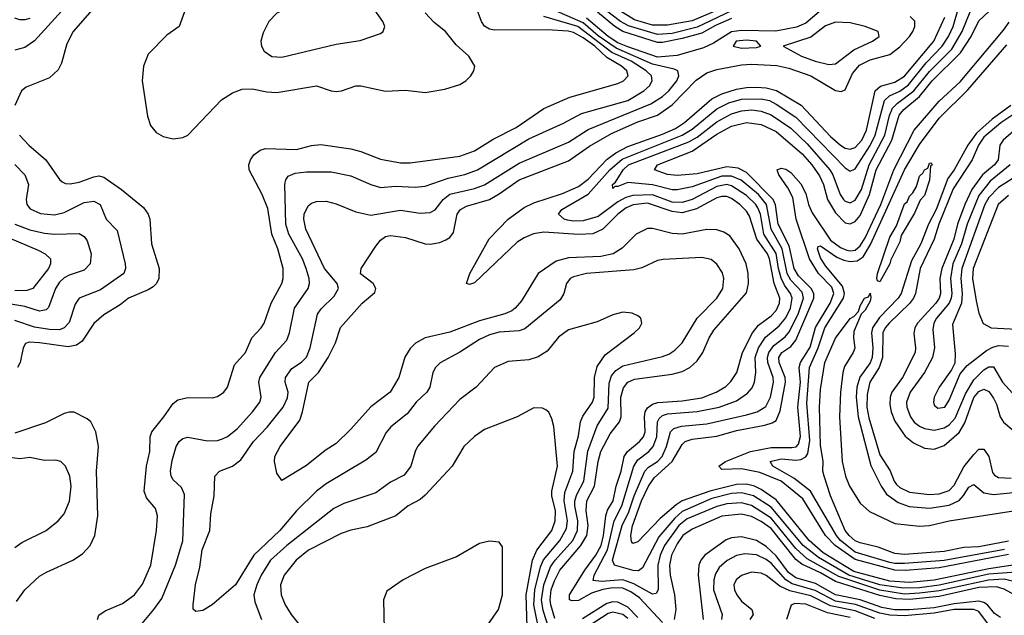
# Model space of a CAD drawing. Header units: inches. Extents: x 1308407 to 1441228, y 959628 to 1036311.
# Tile 599 of 656: x 1390710 to 1394693, y 1012007 to 1014418. Entities that reach past the tile are written whole.
import ezdxf

# ---------------------------------------------------------------- set-up
doc = ezdxf.new("R2010")
doc.units = ezdxf.units.IN
doc.header["$MEASUREMENT"] = 0
doc.layers.add('B3091', color=7, linetype='Continuous')

msp = doc.modelspace()

# ---------------------------------------------------------------- linework, layer by layer
at = {"layer": 'B3091', "color": 5}
for points, elevation in [([(1393570, 1014472.4), (1393430, 1014412.9), (1393330, 1014395.1), (1393270, 1014396), (1393196.6, 1014416.6), (1392887, 1014610)], 2640), ([(1391002.4, 1014590), (1390770, 1014331.6), (1390730, 1014304.7), (1390690, 1014293.6)], 2760), ([(1391050, 1014512.6), (1390926.1, 1014370), (1390899.7, 1014320.3), (1390878.6, 1014241.4), (1390865.3, 1014214.7), (1390830, 1014182.8), (1390735.9, 1014144.1), (1390717.4, 1014130), (1390689.3, 1014070)], 2780), ([(1391024.2, 1011990), (1391030, 1012008), (1391054.8, 1012025.2), (1391124.9, 1012055.1), (1391174, 1012090), (1391207, 1012133), (1391239.9, 1012210), (1391263, 1012350), (1391266.7, 1012410), (1391259.5, 1012439.5), (1391222.8, 1012482.8), (1391213.8, 1012510), (1391222.3, 1012610), (1391236, 1012670), (1391237.9, 1012730), (1391243.6, 1012750), (1391293.2, 1012810), (1391330, 1012864.7), (1391350, 1012878.9), (1391390, 1012888.5), (1391490, 1012887.1), (1391510, 1012892.7), (1391535.1, 1012910), (1391550.8, 1012930), (1391579.2, 1013020.8), (1391622.6, 1013070), (1391648.3, 1013130), (1391686, 1013170), (1391698.9, 1013190), (1391726.6, 1013270), (1391770.4, 1013350), (1391776.2, 1013370), (1391775.8, 1013410), (1391753.4, 1013490), (1391729.6, 1013550), (1391712.9, 1013652.9), (1391690.6, 1013710.6), (1391638.4, 1013810), (1391636.5, 1013830), (1391643, 1013850), (1391656.8, 1013870), (1391682.2, 1013890), (1391703.8, 1013896.2), (1391830, 1013892.5), (1391890, 1013907.9), (1391928.2, 1013911.8), (1392050, 1013895.4), (1392090, 1013884.5), (1392170, 1013852.9), (1392250, 1013837.9), (1392290, 1013838.2), (1392490, 1013865), (1392550, 1013886.5), (1392625.9, 1013934.1), (1392718.4, 1013981.6), (1392830, 1014058.4), (1392935.4, 1014104.6), (1393130, 1014159.6), (1393152.4, 1014170), (1393171, 1014190), (1393165.4, 1014210), (1393144.3, 1014230), (1393084.9, 1014264.9), (1393036.1, 1014310), (1392990, 1014344.5), (1392950, 1014365.6), (1392929, 1014371), (1392843.6, 1014376.4), (1392630, 1014375.4), (1392610, 1014378.8), (1392590, 1014391.2), (1392577.6, 1014410), (1392541.8, 1014510)], 2780), ([(1391375.9, 1014450), (1391355.3, 1014390), (1391304.4, 1014355.6), (1391230, 1014277.6), (1391210.2, 1014230), (1391205.2, 1014170), (1391227.2, 1014027.2), (1391239.5, 1013990), (1391261.4, 1013961.4), (1391290, 1013944.2), (1391330, 1013936), (1391370, 1013940.3), (1391390, 1013950.3), (1391526.4, 1014093.6), (1391570, 1014121), (1391610, 1014136.1), (1391650, 1014137.5), (1391710, 1014125.4), (1391750, 1014122.8), (1391910, 1014150.1), (1391969.4, 1014129.4), (1391990, 1014127.6), (1392011.6, 1014130), (1392070, 1014149.3), (1392090, 1014150.2), (1392190, 1014127.7), (1392270, 1014132.1), (1392350, 1014122.6), (1392430, 1014135.8), (1392490, 1014154.9), (1392515.1, 1014170), (1392534.5, 1014190), (1392547, 1014210), (1392551.5, 1014230), (1392526.3, 1014270), (1392475.7, 1014315.7), (1392432.3, 1014370), (1392386.7, 1014406.7), (1392350, 1014445.3)], 2820), ([(1392851.5, 1011951.5), (1392827.1, 1012027.1), (1392821.2, 1012070), (1392830.7, 1012130), (1392857.2, 1012202.8), (1392875.7, 1012230), (1392947, 1012310), (1392966.6, 1012350), (1392968.3, 1012390), (1392955.1, 1012450), (1392955.6, 1012470), (1392963.5, 1012496.5), (1392991.5, 1012550), (1393008.9, 1012671.1), (1393046.5, 1012773.5), (1393090, 1012845.2), (1393094, 1012946), (1393104.4, 1012975.6), (1393121.9, 1012998.1), (1393150, 1013017), (1393310, 1013054.6), (1393336.1, 1013063.9), (1393360.5, 1013079.5), (1393390.5, 1013110), (1393451.1, 1013210), (1393529.9, 1013290), (1393554.4, 1013330), (1393558.7, 1013370), (1393552.6, 1013392.6), (1393530, 1013428.4), (1393506.9, 1013446.9), (1393470, 1013455.2), (1393312.8, 1013447.2), (1393290, 1013442.6), (1393226.5, 1013413.5), (1393194.4, 1013405.6), (1393002.8, 1013390), (1392950, 1013377), (1392937.3, 1013370), (1392922, 1013350), (1392911, 1013310), (1392895.7, 1013284.3), (1392754, 1013166), (1392730, 1013158.3), (1392650, 1013153.3), (1392610, 1013142.5), (1392570, 1013123.9), (1392490, 1013071.4), (1392411.2, 1013028.8), (1392392.2, 1013010), (1392380.6, 1012990), (1392368.8, 1012930), (1392356.6, 1012910), (1392313.8, 1012870), (1392277, 1012823), (1392211, 1012770), (1392193, 1012747), (1392150, 1012665.3), (1392110, 1012634.4), (1391950, 1012539.4), (1391910.8, 1012510), (1391830.1, 1012429.9), (1391761.9, 1012350), (1391656.5, 1012250), (1391582.2, 1012130), (1391488.8, 1012050), (1391450, 1012026.5), (1391422.5, 1012022.5), (1391411.6, 1012031.6), (1391411.2, 1012050), (1391421.2, 1012130), (1391438.5, 1012201.5), (1391448.1, 1012271.9), (1391479.2, 1012350), (1391482.7, 1012417.3), (1391496.5, 1012490), (1391499.8, 1012570), (1391517.4, 1012590), (1391570, 1012610.1), (1391604.3, 1012635.7), (1391656.1, 1012710), (1391711.2, 1012768.8), (1391775.8, 1012850), (1391792.8, 1012887.2), (1391796.4, 1012910), (1391784.2, 1012950), (1391784.7, 1012970), (1391810, 1013005.8), (1391850, 1013031.9), (1391870, 1013051.1), (1391884.5, 1013090), (1391914.2, 1013225.8), (1391930, 1013247.9), (1391981.3, 1013298.7), (1391999.9, 1013330), (1391993.7, 1013350), (1391943.5, 1013410), (1391867.5, 1013570), (1391858.8, 1013610), (1391860.2, 1013630), (1391876.3, 1013663.7), (1391890, 1013675.4), (1391910, 1013681.7), (1391950, 1013682.7), (1391990, 1013672.5), (1392070, 1013640.1), (1392130, 1013626.7), (1392250, 1013647.2), (1392330, 1013634.6), (1392370, 1013636.8), (1392390, 1013648.4), (1392422.9, 1013690), (1392450, 1013711.1), (1392550, 1013734.4), (1392590, 1013749), (1392730, 1013837.4), (1392930, 1013922.5), (1393010, 1013973.2), (1393263, 1014077), (1393310, 1014106.6), (1393336.6, 1014130), (1393368.5, 1014170), (1393376.9, 1014190), (1393371.8, 1014210), (1393357, 1014217), (1393270, 1014237.9), (1393122.7, 1014302.7), (1393050, 1014352.7), (1392990, 1014404.3), (1392850, 1014465)], 2740), ([(1394725.7, 1012145.7), (1394693.3, 1012153.3), (1394629.7, 1012149.7), (1394430, 1012105.5), (1394350, 1012096.2), (1394290, 1012092.9), (1394190, 1012108.5), (1394024.3, 1012164.3), (1393896.2, 1012236.2), (1393850, 1012276.8), (1393750, 1012400.6), (1393670, 1012451), (1393630, 1012462.2), (1393570, 1012458.6), (1393530, 1012447), (1393410, 1012397.2), (1393376.6, 1012370), (1393318.4, 1012290), (1393300.6, 1012250), (1393291.9, 1012210), (1393292.7, 1012110), (1393284.4, 1012095.6), (1393270, 1012092.3), (1393194.1, 1012134.1), (1393150, 1012150.9), (1393063.3, 1012143.3), (1393030, 1012147.5), (1393033.4, 1012170), (1393088.3, 1012271.7), (1393115.2, 1012390), (1393145.2, 1012450), (1393195, 1012610), (1393210, 1012636.6), (1393255.3, 1012670), (1393272.5, 1012690), (1393286.8, 1012730), (1393289.9, 1012790), (1393296.9, 1012803.1), (1393310, 1012815.6), (1393330, 1012821.9), (1393450, 1012832), (1393539.3, 1012850), (1393610, 1012875.7), (1393654.6, 1012905.4), (1393672.9, 1012927.1), (1393682.7, 1012950), (1393687.4, 1012990), (1393685.1, 1013050), (1393699.1, 1013090), (1393726.7, 1013133.3), (1393781.8, 1013178.2), (1393808.9, 1013211.1), (1393828.8, 1013250), (1393835.4, 1013290), (1393828.9, 1013310), (1393803.6, 1013343.6), (1393790.9, 1013370.9), (1393779.6, 1013410), (1393770, 1013471.4), (1393720.7, 1013550), (1393706.3, 1013630), (1393696.5, 1013656.5), (1393688.6, 1013670), (1393650, 1013706.4), (1393590, 1013745.4), (1393570, 1013750), (1393530, 1013742.2), (1393430, 1013689.7), (1393390, 1013677.1), (1393350, 1013678.9), (1393270, 1013709), (1393190, 1013706.6), (1393162.1, 1013697.9), (1393130, 1013680.9), (1393050, 1013621), (1392990, 1013603.6), (1392950, 1013601.6), (1392925.7, 1013605.7), (1392912.1, 1013610), (1392889.8, 1013630), (1392903.7, 1013650), (1393010, 1013711), (1393096.7, 1013810), (1393146.7, 1013853.3), (1393389.5, 1013950), (1393430, 1013974.6), (1393530, 1014056.2), (1393579.4, 1014080.6), (1393630, 1014095.5), (1393710, 1014097.8), (1393742.7, 1014090), (1393770, 1014075.6), (1393850, 1014022.6), (1394050, 1013817.9), (1394070, 1013803.9), (1394090, 1013813.5), (1394150, 1013908), (1394170.8, 1013950), (1394208.8, 1014091.2), (1394229, 1014110), (1394270, 1014128.6), (1394306.2, 1014153.8), (1394377.4, 1014242.6), (1394441.3, 1014310), (1394467.1, 1014350), (1394485.8, 1014390), (1394509.7, 1014470)], 2660), ([(1393944.6, 1014450), (1393890, 1014403.6), (1393852.7, 1014387.3), (1393769.2, 1014370.8), (1393630, 1014373.5), (1393590, 1014369), (1393516.9, 1014323.1), (1393476.2, 1014303.8), (1393370, 1014273.1), (1393290, 1014266.3), (1393170, 1014307.5), (1393130, 1014324.5), (1393090, 1014349.8), (1393003.1, 1014423.1)], 2720), ([(1393590, 1014422.9), (1393525.4, 1014394.6), (1393470, 1014363.1), (1393390, 1014341.8), (1393310, 1014324.9), (1393290, 1014325.1), (1393150, 1014370), (1393117.2, 1014390), (1393047.7, 1014447.7)], 2680), ([(1393590, 1014452.9), (1393450, 1014387.7), (1393350, 1014362.2), (1393290, 1014357.9), (1393172.3, 1014392.3), (1393140.1, 1014410), (1393078.1, 1014458.1)], 2660), ([(1394741.7, 1012181.8), (1394630, 1012173.2), (1394430, 1012128.8), (1394350, 1012118.8), (1394283.4, 1012116.6), (1394190, 1012130.7), (1394064.8, 1012170), (1393940.9, 1012240.9), (1393879.4, 1012290), (1393750, 1012444.6), (1393678.4, 1012490), (1393630, 1012503), (1393590, 1012499.7), (1393510, 1012480.4), (1393390, 1012427.7), (1393360, 1012400), (1393295.3, 1012324.7), (1393230, 1012199.4), (1393213, 1012187), (1393192.1, 1012187.9), (1393115.7, 1012210), (1393108.1, 1012230), (1393147.6, 1012370), (1393174.4, 1012425.6), (1393195.8, 1012490), (1393239, 1012590), (1393253.4, 1012606.6), (1393290, 1012630.1), (1393309, 1012650), (1393326.8, 1012690), (1393342.8, 1012750), (1393356.3, 1012763.7), (1393387.9, 1012772.1), (1393490, 1012781.4), (1393650, 1012817.9), (1393693.3, 1012830), (1393728.1, 1012851.9), (1393747.3, 1012890), (1393759, 1012950), (1393757.9, 1012970), (1393737.1, 1013030), (1393735.8, 1013050), (1393741.2, 1013070), (1393760.8, 1013099.2), (1393806.6, 1013133.4), (1393824.6, 1013155.4), (1393861.1, 1013230), (1393881.1, 1013290), (1393875.5, 1013315.5), (1393830, 1013363.3), (1393815.4, 1013390), (1393794.8, 1013490), (1393749.6, 1013570), (1393731.1, 1013670), (1393698.1, 1013710), (1393628.7, 1013768.7), (1393590, 1013784.5), (1393550, 1013784.2), (1393430, 1013741.6), (1393370, 1013729.3), (1393350, 1013729.1), (1393270, 1013749.1), (1393170, 1013759), (1393130, 1013742.3), (1393117.5, 1013742.5), (1393110, 1013734), (1393108.5, 1013750), (1393120, 1013760), (1393151.5, 1013810), (1393172.3, 1013830), (1393417.4, 1013922.6), (1393450, 1013942.1), (1393530, 1014003.8), (1393590, 1014037.1), (1393630, 1014049.3), (1393672.3, 1014052.3), (1393710, 1014047.3), (1393750, 1014032.2), (1393830, 1013978.4), (1393895.1, 1013915.1), (1393986.9, 1013810), (1393999.6, 1013790), (1394029.1, 1013710), (1394043, 1013690), (1394050, 1013682.5), (1394070, 1013676.3), (1394090, 1013687.2), (1394115.1, 1013730), (1394146.6, 1013830), (1394210.1, 1013950), (1394228.3, 1014030), (1394241.1, 1014058.9), (1394260.6, 1014079.4), (1394327.7, 1014130), (1394390, 1014207.7), (1394481.1, 1014298.9), (1394523.3, 1014370), (1394554.7, 1014450)], 2640), ([(1394754.2, 1012214.2), (1394630, 1012195.6), (1394410, 1012149.4), (1394310, 1012139.4), (1394230, 1012145.2), (1394084.6, 1012184.6), (1393959.8, 1012259.8), (1393904, 1012310), (1393770, 1012473.9), (1393710, 1012516.8), (1393683.1, 1012530), (1393650, 1012538), (1393610, 1012535.9), (1393501.3, 1012510), (1393390.2, 1012469.8), (1393365.5, 1012454.5), (1393300.9, 1012399.1), (1393210, 1012304.3), (1393190, 1012298), (1393185.1, 1012305.1), (1393181.7, 1012330), (1393189, 1012369), (1393225.8, 1012470), (1393253.2, 1012530), (1393276.1, 1012563.9), (1393349.4, 1012630), (1393390, 1012698.5), (1393401.9, 1012710), (1393430, 1012720.2), (1393530, 1012731.7), (1393610, 1012755.1), (1393724, 1012776), (1393754.3, 1012785.7), (1393770, 1012796.1), (1393786.1, 1012833.9), (1393808.1, 1012950), (1393807.2, 1012970), (1393781.8, 1013030), (1393781.4, 1013050), (1393793.7, 1013070), (1393830, 1013095.3), (1393850, 1013120.3), (1393923, 1013290), (1393922.9, 1013310), (1393911.7, 1013330), (1393860.3, 1013380.3), (1393842.6, 1013410), (1393822.8, 1013502.8), (1393778.4, 1013590), (1393767.8, 1013667.8), (1393757.6, 1013690), (1393650, 1013799.5), (1393616.5, 1013816.5), (1393570, 1013821.9), (1393450, 1013793.9), (1393370, 1013786.7), (1393330.6, 1013790.6), (1393277.4, 1013810), (1393290.7, 1013830), (1393430, 1013885.3), (1393530, 1013954.3), (1393590, 1013986.1), (1393650, 1014001.1), (1393710, 1013994), (1393770, 1013965.1), (1393875, 1013875), (1393914.8, 1013830), (1393945.4, 1013785.4), (1393961.4, 1013750), (1393977.4, 1013690), (1394010, 1013635.5), (1394050, 1013596), (1394070, 1013591.1), (1394090, 1013600.9), (1394110, 1013625.3), (1394148.5, 1013710), (1394175.1, 1013810), (1394237.7, 1013930), (1394268.3, 1014031.7), (1394286.5, 1014053.5), (1394350, 1014106.9), (1394400.9, 1014170), (1394516, 1014284), (1394558.9, 1014350), (1394590, 1014412.6), (1394650, 1014468)], 2620), ([(1390750, 1014422.2), (1390730, 1014416.4), (1390710, 1014417), (1390690, 1014423.4)], 2740), ([(1391185.3, 1011950), (1391252.7, 1012030), (1391284.3, 1012075.7), (1391340.6, 1012210), (1391370, 1012308.2), (1391376.6, 1012496.6), (1391364.5, 1012524.5), (1391330, 1012555.6), (1391322.4, 1012570), (1391320.2, 1012590), (1391326.6, 1012633.4), (1391342.7, 1012690), (1391354.5, 1012710), (1391370, 1012722.6), (1391390, 1012728.4), (1391470, 1012713), (1391510, 1012714.6), (1391530, 1012720.9), (1391550, 1012730.9), (1391590, 1012762.3), (1391651.2, 1012830), (1391680.8, 1012870), (1391686.5, 1012890), (1391677.3, 1012950), (1391681.5, 1012970), (1391745.2, 1013070), (1391790, 1013120.8), (1391800.7, 1013150), (1391821.7, 1013250), (1391876.9, 1013330), (1391882.2, 1013350), (1391880.4, 1013370), (1391869.3, 1013410.7), (1391853.9, 1013450), (1391799.1, 1013550), (1391786.9, 1013590), (1391781.7, 1013750), (1391786.2, 1013770), (1391796.2, 1013783.8), (1391823.9, 1013796.1), (1391870, 1013801.4), (1391970, 1013801.2), (1392050, 1013785.5), (1392130.3, 1013750), (1392170, 1013738.4), (1392230, 1013743.3), (1392310, 1013739.6), (1392350, 1013743.8), (1392443.6, 1013776.4), (1392510, 1013791.1), (1392561.8, 1013810), (1392770, 1013936), (1392910, 1013998.4), (1392982.7, 1014037.3), (1393170, 1014090.1), (1393234.9, 1014130), (1393257.5, 1014150), (1393268.9, 1014170), (1393266.2, 1014190), (1393244.9, 1014210), (1393183.5, 1014250), (1393105.4, 1014285.4), (1392967.5, 1014390), (1392830.1, 1014429.9)], 2760), ([(1392874.7, 1011994.7), (1392858.4, 1012050), (1392855.8, 1012070), (1392860.5, 1012110), (1392873.2, 1012146.8), (1392895.4, 1012190), (1392980, 1012290), (1393003.7, 1012330), (1393009.8, 1012370), (1393000.9, 1012430), (1393004.2, 1012470), (1393035.8, 1012530), (1393050, 1012630), (1393061.1, 1012670), (1393098.3, 1012741.7), (1393136.8, 1012790), (1393142.5, 1012810), (1393141.2, 1012890), (1393152.1, 1012927.9), (1393170, 1012950), (1393197.2, 1012962.8), (1393350, 1012983.2), (1393390, 1012993.3), (1393421.2, 1013010), (1393450, 1013036.6), (1393473.6, 1013070), (1393499.5, 1013130), (1393518.5, 1013161.5), (1393650, 1013312.6), (1393658.3, 1013350), (1393657.2, 1013390), (1393648.4, 1013430), (1393620.6, 1013490), (1393582.4, 1013542.4), (1393558.3, 1013558.3), (1393530, 1013567.4), (1393490, 1013568.6), (1393390, 1013548.9), (1393350, 1013552.7), (1393270, 1013572.1), (1393250, 1013572.1), (1393203.7, 1013550), (1393147.1, 1013492.9), (1393110.6, 1013469.4), (1393061.2, 1013458.8), (1392930, 1013453.5), (1392879.6, 1013440.4), (1392807.8, 1013390), (1392739.7, 1013280.3), (1392714.8, 1013250), (1392700.3, 1013239.7), (1392672.6, 1013227.4), (1392570, 1013198.6), (1392450, 1013153.1), (1392350.1, 1013129.9), (1392311.3, 1013108.7), (1392290, 1013086.2), (1392268.5, 1013051.5), (1392243.5, 1012970), (1392208.5, 1012910), (1392129.7, 1012850.3), (1392050, 1012760.3), (1391990, 1012702.3), (1391946.1, 1012673.9), (1391870, 1012613.1), (1391770, 1012553.2), (1391750, 1012582), (1391741, 1012630), (1391742, 1012650), (1391763.2, 1012690), (1391842.6, 1012797.4), (1391854.2, 1012830), (1391879.6, 1012950), (1391918.4, 1012990), (1391957.1, 1013050), (1391986.9, 1013110), (1392007.9, 1013172.1), (1392095.2, 1013270), (1392145.9, 1013314.1), (1392150.7, 1013330), (1392140.4, 1013350), (1392089, 1013389), (1392091.1, 1013410), (1392150, 1013501.3), (1392170, 1013525.8), (1392190, 1013540.1), (1392210, 1013544.2), (1392270, 1013535.7), (1392350, 1013510.7), (1392370, 1013508.9), (1392410, 1013516), (1392434, 1013526), (1392450, 1013536.6), (1392464.1, 1013555.9), (1392479, 1013630), (1392492.8, 1013650), (1392517.2, 1013662.8), (1392610, 1013690.4), (1392650, 1013712.8), (1392730, 1013770.1), (1392930, 1013845.9), (1393014.8, 1013905.2), (1393103.5, 1013956.5), (1393210, 1014004), (1393290, 1014030.9), (1393350, 1014072.6), (1393447.1, 1014172.9), (1393490, 1014202.5), (1393530, 1014215.4), (1393630, 1014234.8), (1393670, 1014237.2), (1393772.4, 1014232.4), (1393821.3, 1014221.3), (1393909.9, 1014190.1), (1394010, 1014131.3), (1394033.2, 1014126.8), (1394050, 1014133.7), (1394079.6, 1014200.4), (1394107, 1014233), (1394150, 1014255.6), (1394230, 1014276.9), (1394270, 1014308.1), (1394310.3, 1014350), (1394323.5, 1014370), (1394331.4, 1014390), (1394331, 1014411), (1394312, 1014430)], 2720), ([(1393310, 1011978.2), (1393217.2, 1012077.2), (1393182.7, 1012102.7), (1393150, 1012116.6), (1393110, 1012117.7), (1393068.3, 1012111.7), (1393023.4, 1012096.6), (1392970, 1012066.8), (1392945, 1012065), (1392934, 1012070), (1392934.6, 1012090), (1392996.6, 1012190), (1393041, 1012250), (1393061.9, 1012290), (1393072, 1012330), (1393080.8, 1012410), (1393088.1, 1012431.9), (1393110.2, 1012470), (1393122.4, 1012530), (1393143.6, 1012590), (1393154.6, 1012650), (1393169.4, 1012670.6), (1393217, 1012710), (1393233.5, 1012730), (1393239.6, 1012750), (1393237.2, 1012810), (1393240.8, 1012830), (1393250, 1012847), (1393270, 1012861.6), (1393291.6, 1012868.4), (1393390, 1012874.4), (1393470, 1012887.5), (1393527.5, 1012910), (1393566.5, 1012933.5), (1393587.3, 1012952.7), (1393610.8, 1012989.2), (1393633.8, 1013070), (1393674.7, 1013150), (1393699.4, 1013180.6), (1393750, 1013219.2), (1393770, 1013240.3), (1393784.3, 1013270), (1393784.7, 1013290), (1393762.2, 1013350), (1393743.4, 1013450), (1393735.2, 1013470), (1393692.4, 1013530), (1393662.8, 1013622.8), (1393650, 1013642.8), (1393623.1, 1013670), (1393590, 1013694.4), (1393570, 1013701.7), (1393550, 1013702.6), (1393530, 1013697.2), (1393447.7, 1013652.3), (1393390, 1013636.3), (1393350, 1013641.3), (1393250, 1013675.1), (1393191.3, 1013668.7), (1393164, 1013656), (1393130, 1013631), (1393068.7, 1013570), (1393028.5, 1013551.5), (1392970, 1013548.3), (1392830, 1013558.3), (1392788.7, 1013551.3), (1392750, 1013535), (1392722.8, 1013517.2), (1392550, 1013352.8), (1392530, 1013346), (1392517.2, 1013350), (1392530.8, 1013390), (1392609.1, 1013530.9), (1392686.3, 1013610), (1392750, 1013657.5), (1392790, 1013676.2), (1392905.7, 1013714.3), (1392970, 1013742.3), (1393010, 1013772.2), (1393086.4, 1013853.6), (1393121.7, 1013878.3), (1393170, 1013903.9), (1393310, 1013953.7), (1393362.8, 1013977.2), (1393398.7, 1014001.3), (1393510, 1014097.6), (1393550, 1014117.5), (1393610, 1014136), (1393650, 1014143.3), (1393690, 1014143.9), (1393730, 1014141.6), (1393771.5, 1014131.5), (1393871.1, 1014071.1), (1393990, 1013945.4), (1394030, 1013909.7), (1394050, 1013898.1), (1394070, 1013893.9), (1394090, 1013900.1), (1394117.5, 1013930), (1394135.4, 1013970), (1394171, 1014130), (1394191.9, 1014148.1), (1394250, 1014164.2), (1394290, 1014188.7), (1394408.3, 1014330), (1394452.4, 1014427.6)], 2680), ([(1394710, 1012252.7), (1394430, 1012199.5), (1394292.3, 1012187.7), (1394250, 1012189.2), (1394090, 1012233), (1394008.8, 1012290), (1393969.9, 1012330.1), (1393878.8, 1012478.8), (1393790.3, 1012550.3), (1393704.4, 1012584.4), (1393630, 1012599.5), (1393550, 1012597.8), (1393537.8, 1012610), (1393565.7, 1012630), (1393666, 1012670), (1393750, 1012686.2), (1393833.7, 1012686.3), (1393850.6, 1012689.4), (1393860.1, 1012699.9), (1393869.3, 1012730.7), (1393857.7, 1012850), (1393868.8, 1012950), (1393863.2, 1013010), (1393869.3, 1013030), (1393907.6, 1013092.4), (1393930, 1013172.4), (1393989.1, 1013270), (1394003, 1013310), (1393994.9, 1013334.9), (1393941.5, 1013390), (1393905, 1013450), (1393851.2, 1013610), (1393837.4, 1013697.4), (1393817.4, 1013737.4), (1393780.6, 1013790), (1393774.7, 1013810), (1393790, 1013816.8), (1393810, 1013813.1), (1393830, 1013799.1), (1393870, 1013753.8), (1393890, 1013714.6), (1393900.8, 1013670), (1393916.1, 1013636.1), (1393990, 1013525.9), (1394030, 1013495.3), (1394055.7, 1013484.3), (1394070, 1013481.5), (1394090, 1013485.2), (1394110, 1013502), (1394130, 1013534.7), (1394194.2, 1013670), (1394246.9, 1013810), (1394328.9, 1013970), (1394430, 1014087.3), (1394514.2, 1014165.8), (1394690, 1014375.4), (1394713, 1014407)], 2580), ([(1394693.8, 1012273.8), (1394450, 1012228.5), (1394290, 1012217.1), (1394250, 1012216.9), (1394230, 1012221.4), (1394090, 1012263.2), (1394030.7, 1012310), (1394013.7, 1012330), (1393909.7, 1012509.7), (1393842, 1012562), (1393756.8, 1012610), (1393746.4, 1012630), (1393790, 1012640.1), (1393850, 1012635.2), (1393870, 1012637.7), (1393890, 1012648.9), (1393898.2, 1012661.8), (1393906, 1012714), (1393894.6, 1012865.3), (1393905.1, 1013010), (1393939.7, 1013090), (1393966.6, 1013170), (1394042.3, 1013290), (1394046.1, 1013310), (1394038.7, 1013338.7), (1393970, 1013420.8), (1393950, 1013454.3), (1393937.3, 1013490), (1393940.8, 1013499.2), (1393950, 1013501.9), (1394016.1, 1013456.1), (1394043.8, 1013443.8), (1394070, 1013438.4), (1394097.7, 1013442.3), (1394121.6, 1013458.5), (1394152.4, 1013507.7), (1394289.5, 1013810), (1394350, 1013912.7), (1394430, 1014018.6), (1394546.1, 1014133.9), (1394704, 1014316)], 2560), ([(1394720.2, 1014070), (1394644.5, 1014015.5), (1394581, 1013959), (1394545.6, 1013910), (1394490, 1013810.4), (1394464.9, 1013775.1), (1394418.1, 1013650), (1394386.6, 1013590), (1394354.9, 1013510), (1394318.3, 1013441.7), (1394275.6, 1013310), (1394263.8, 1013290), (1394187.8, 1013212.2), (1394159.8, 1013170), (1394155.6, 1013150), (1394161.4, 1013090), (1394158.8, 1013050), (1394150.9, 1013029.1), (1394109.2, 1012970.8), (1394096.9, 1012930), (1394094.3, 1012890), (1394102.4, 1012810), (1394152.7, 1012612.7), (1394194.7, 1012530), (1394217.3, 1012497.3), (1394263.5, 1012463.5), (1394307.8, 1012447.8), (1394390, 1012441.2), (1394470, 1012453.1), (1394510, 1012472.3), (1394528.7, 1012491.3), (1394550, 1012525.7), (1394570, 1012536.3), (1394610, 1012502.7), (1394650, 1012496.3), (1394730, 1012503.6)], 2560), ([(1394739.8, 1014040.2), (1394679.8, 1014000.2), (1394610, 1013942.6), (1394588.6, 1013910), (1394563.5, 1013850), (1394486.5, 1013733.5), (1394428.1, 1013590), (1394409.8, 1013530), (1394352.7, 1013410), (1394333.9, 1013310), (1394325.8, 1013290), (1394310, 1013268.4), (1394227.9, 1013190), (1394211.2, 1013170), (1394201.9, 1013150), (1394199.9, 1013050), (1394186.4, 1013010), (1394148.8, 1012950), (1394138.7, 1012901.3), (1394137, 1012850), (1394145.6, 1012805.6), (1394190, 1012656.4), (1394231.7, 1012591.7), (1394247.4, 1012550), (1394256.8, 1012536.8), (1394270, 1012524), (1394310, 1012505.5), (1394390, 1012495.8), (1394430, 1012499.3), (1394470, 1012512.4), (1394490, 1012533.1), (1394530, 1012608.6), (1394570, 1012657.8), (1394590, 1012680.1), (1394610, 1012679.8), (1394630, 1012650.2), (1394645.6, 1012585.6), (1394654.1, 1012574.1), (1394670, 1012564.8), (1394721.7, 1012561.7)], 2580), ([(1394730, 1013965.8), (1394688.9, 1013930), (1394675, 1013910), (1394667.9, 1013850), (1394654.1, 1013830), (1394605.7, 1013790), (1394561.8, 1013730), (1394533.2, 1013670), (1394504.2, 1013590), (1394489.1, 1013530), (1394440, 1013410), (1394432.2, 1013370), (1394435.7, 1013310), (1394429.8, 1013290), (1394416.7, 1013270), (1394342.4, 1013190), (1394331.1, 1013170), (1394327, 1013147), (1394334, 1013090), (1394332.2, 1013070), (1394281.3, 1012970), (1394238.7, 1012910), (1394231, 1012890), (1394230, 1012860.7), (1394235.2, 1012830), (1394250, 1012792.2), (1394291.7, 1012731.7), (1394325.4, 1012705.4), (1394370, 1012683), (1394410, 1012679), (1394450, 1012694.2), (1394510, 1012746.9), (1394533.7, 1012786.3), (1394570, 1012888.7), (1394590, 1012912.7), (1394610, 1012921.8), (1394630, 1012912.2), (1394650, 1012885.9), (1394661.7, 1012861.7), (1394676.1, 1012810), (1394690, 1012788.7), (1394750, 1012739.3)], 2620), ([(1390709.2, 1013950), (1390746.7, 1013910), (1390815, 1013850), (1390870, 1013771.4), (1390881.7, 1013761.7), (1390895.2, 1013755.2), (1390913.8, 1013753.9), (1390950, 1013760.6), (1391010, 1013781.8), (1391030, 1013785), (1391050, 1013780.7), (1391121.4, 1013730), (1391210, 1013657.2), (1391229, 1013630), (1391236.2, 1013610), (1391242.3, 1013510), (1391273.6, 1013410), (1391273, 1013370), (1391263.5, 1013350), (1391250, 1013337), (1391230, 1013324), (1391150, 1013291.2), (1391116.1, 1013263.9), (1391050, 1013223.4), (1391010, 1013188.2), (1390962.9, 1013117.1), (1390939.2, 1013100.8), (1390905.8, 1013094.2), (1390789.7, 1013110.3), (1390747.9, 1013112.1), (1390733.1, 1013106.9), (1390723.9, 1013090), (1390711.4, 1013030), (1390701.1, 1013010)], 2780), ([(1390690, 1013831.5), (1390730.1, 1013790), (1390745.4, 1013750), (1390735.7, 1013690), (1390738.2, 1013670), (1390752.6, 1013652.6), (1390793.8, 1013633.8), (1390850, 1013627.6), (1390890, 1013636.6), (1390970, 1013677.7), (1391010, 1013682.5), (1391035.2, 1013670), (1391060.1, 1013610), (1391104, 1013564), (1391137, 1013430), (1391138.3, 1013410), (1391130.9, 1013390), (1391036.4, 1013323.6), (1390949.7, 1013290.3), (1390934.4, 1013265.6), (1390910, 1013191.8), (1390890.1, 1013169.9), (1390870, 1013162.8), (1390830, 1013163.2), (1390770, 1013173.7), (1390690, 1013200.1)], 2760), ([(1394716.4, 1013830), (1394635.8, 1013764.2), (1394590, 1013706.2), (1394543, 1013590), (1394520.5, 1013510), (1394485.3, 1013430), (1394475, 1013370), (1394481.3, 1013310), (1394478.6, 1013290), (1394469.8, 1013270), (1394419.6, 1013210), (1394408.1, 1013190), (1394403.6, 1013163.6), (1394410.8, 1013090), (1394403.3, 1013050), (1394370.9, 1012990), (1394311.9, 1012910), (1394298.2, 1012870), (1394298.9, 1012850), (1394313.6, 1012810), (1394329.1, 1012789.1), (1394350, 1012772.8), (1394370, 1012763.2), (1394410, 1012755.9), (1394450, 1012766), (1394470, 1012778.3), (1394494.6, 1012805.4), (1394536.1, 1012903.9), (1394570, 1012960.4), (1394610, 1012999.9), (1394630, 1013012.1), (1394650, 1013012.3), (1394685.8, 1012950), (1394726.6, 1012906.6)], 2640), ([(1394750.6, 1013790), (1394670, 1013738.9), (1394630, 1013697.5), (1394614.2, 1013670), (1394522, 1013410), (1394517.5, 1013370), (1394522.8, 1013310), (1394519.9, 1013270), (1394484.2, 1013184.2), (1394494.8, 1013065.2), (1394492.6, 1013027.4), (1394479.5, 1013000.5), (1394429.5, 1012930), (1394409.5, 1012890), (1394406.6, 1012870), (1394410, 1012858), (1394424.9, 1012844.9), (1394452.1, 1012850), (1394470, 1012877.6), (1394515.3, 1012984.7), (1394542.6, 1013017.4), (1394621.4, 1013078.6), (1394647.1, 1013092.9), (1394670, 1013099), (1394710, 1013095.7)], 2660), ([(1394710, 1013706.5), (1394669.1, 1013670), (1394567.2, 1013410), (1394564.5, 1013370), (1394579.2, 1013279.2), (1394590.5, 1013230.5), (1394607.9, 1013187.9), (1394640.7, 1013170), (1394770, 1013163.9)], 2680), ([(1390690.6, 1013590.6), (1390750, 1013566.7), (1390810, 1013553.2), (1390850, 1013549.3), (1390950, 1013552.3), (1390970, 1013540.2), (1390982.6, 1013522.6), (1390999.4, 1013470), (1390995, 1013430), (1390970, 1013404.3), (1390910, 1013383.4), (1390890, 1013373.2), (1390870, 1013354.9), (1390854.9, 1013330), (1390826.6, 1013253.4), (1390816.9, 1013243.1), (1390790, 1013237.7), (1390730, 1013257), (1390590, 1013280.3)], 2740), ([(1390670, 1013532.9), (1390784.6, 1013484.6), (1390812.4, 1013470), (1390834.7, 1013450), (1390834.3, 1013430), (1390826.2, 1013410), (1390762.2, 1013330), (1390738.6, 1013321.4), (1390690, 1013319.9)], 2720), ([(1394710, 1012307.7), (1394590, 1012283.9), (1394530, 1012280.9), (1394450, 1012265.1), (1394290, 1012253.7), (1394250, 1012257.2), (1394182.3, 1012282.3), (1394110, 1012300.6), (1394090, 1012309), (1394065.7, 1012330), (1394050, 1012350.7), (1393989.9, 1012490), (1393964.1, 1012570), (1393959.3, 1012590), (1393960.7, 1012630), (1393950, 1012695.3), (1393945.7, 1012850), (1393950, 1012921), (1393967.4, 1013030), (1394010, 1013128.7), (1394070, 1013208), (1394084.1, 1013215.9), (1394103.5, 1013236.5), (1394110, 1013259.1), (1394128.3, 1013290), (1394143.7, 1013296.3), (1394150, 1013310.6), (1394153.8, 1013293.8), (1394150, 1013279), (1394130, 1013241.6), (1394113.6, 1013226.4), (1394084.4, 1013155.6), (1394082.8, 1013130), (1394088.4, 1013088.4), (1394081.8, 1013070), (1394046.4, 1013013.6), (1394039.8, 1012990), (1394030.1, 1012909.9), (1394026.8, 1012810), (1394037.8, 1012630), (1394050.2, 1012570), (1394066.7, 1012530), (1394110, 1012460.7), (1394147.2, 1012427.2), (1394250, 1012378.4), (1394350, 1012367.8), (1394390, 1012370.5), (1394470, 1012388.8), (1394730, 1012429.2)], 2540), ([(1392813.6, 1011930), (1392789.7, 1012050), (1392794.2, 1012110), (1392817.3, 1012202.7), (1392828.7, 1012231.3), (1392894.7, 1012310), (1392921.9, 1012358.1), (1392926.5, 1012390), (1392913.1, 1012470), (1392915.7, 1012504.3), (1392947.9, 1012590), (1392952.3, 1012670), (1392970, 1012733.4), (1392979.1, 1012790), (1392987.6, 1012812.4), (1393027.4, 1012870), (1393033.8, 1012890), (1393034.9, 1012970), (1393045.8, 1013014.3), (1393078.4, 1013061.6), (1393196.2, 1013150), (1393217.6, 1013170), (1393227, 1013190), (1393222.7, 1013210), (1393210, 1013219.5), (1393188, 1013230), (1393150, 1013233.3), (1393110, 1013223), (1393045.4, 1013194.5), (1392930, 1013161.8), (1392890, 1013132.9), (1392843.8, 1013076.2), (1392807.4, 1013052.6), (1392770, 1013040.5), (1392685.5, 1013034.5), (1392630.1, 1013009.9), (1392556.9, 1012930), (1392490, 1012880.8), (1392387.5, 1012772.5), (1392319.3, 1012690), (1392309.4, 1012670), (1392292.5, 1012610), (1392265.8, 1012574.2), (1392210, 1012546.2), (1392150, 1012502.8), (1392020.8, 1012459.2), (1391980.8, 1012439.2), (1391790.6, 1012290), (1391724.8, 1012230), (1391686.9, 1012170), (1391668.6, 1012130), (1391657.6, 1012090), (1391661.5, 1012061.5), (1391688.5, 1011990)], 2760), ([(1390697.3, 1012062.7), (1390729.8, 1012110), (1390790, 1012165.8), (1390817.7, 1012182.3), (1390925.1, 1012230), (1390964, 1012256), (1390994.8, 1012290), (1391013.3, 1012330), (1391026.4, 1012410), (1391020.4, 1012590), (1391028.5, 1012690), (1391017.7, 1012750), (1390997.7, 1012790), (1390982.7, 1012802.7), (1390930, 1012829.7), (1390910, 1012829.7), (1390890, 1012823.9), (1390814.6, 1012785.4), (1390690, 1012743.9)], 2820), ([(1392764.4, 1011915.6), (1392759.3, 1012090), (1392784.5, 1012230), (1392801.8, 1012270), (1392862.2, 1012350), (1392876.4, 1012390), (1392877.4, 1012430), (1392862.6, 1012490), (1392862.2, 1012510), (1392885.7, 1012610), (1392870.6, 1012770.6), (1392862.7, 1012802.7), (1392850, 1012829.3), (1392838.7, 1012838.7), (1392824.8, 1012844.8), (1392790, 1012846.6), (1392722.8, 1012810), (1392590, 1012759.3), (1392550, 1012730.9), (1392506, 1012690), (1392459.7, 1012610), (1392350, 1012493.8), (1392330, 1012476.3), (1392282, 1012450), (1392231, 1012409), (1392115.3, 1012364.7), (1392050, 1012352.1), (1392010, 1012337.7), (1391877.7, 1012270), (1391828.3, 1012230), (1391779.8, 1012170), (1391764.2, 1012130), (1391767.5, 1012090), (1391783.9, 1012050), (1391807.6, 1012010), (1391840.5, 1011970)], 2780), ([(1390690, 1012281.6), (1390718.2, 1012301.8), (1390817.4, 1012350), (1390865.7, 1012390), (1390890, 1012418), (1390911.1, 1012468.9), (1390918.5, 1012530), (1390911.9, 1012570), (1390894.4, 1012610), (1390875.4, 1012630), (1390855.5, 1012635.5), (1390810, 1012633.7), (1390750, 1012646.2), (1390710, 1012639.9), (1390670, 1012645.5)], 2840), ([(1394750, 1012081.5), (1394693.2, 1012113.2), (1394662.1, 1012122.1), (1394590, 1012119.4), (1394430, 1012083.3), (1394310, 1012071), (1394254.2, 1012074.2), (1394190, 1012087), (1394010, 1012144.3), (1393950, 1012178.3), (1393873.8, 1012213.8), (1393850, 1012233.4), (1393750, 1012357.8), (1393710, 1012386.6), (1393670, 1012407.5), (1393630, 1012416.6), (1393550, 1012407.7), (1393430, 1012356.2), (1393392.4, 1012330), (1393370, 1012296.9), (1393346.2, 1012250), (1393338.5, 1012210), (1393340.9, 1012170), (1393358.7, 1012090), (1393364.5, 1012030), (1393358.2, 1011990)], 2680), ([(1392582.2, 1011937.8), (1392647.1, 1012030), (1392663.2, 1012090), (1392663.6, 1012283.6), (1392650, 1012302.6), (1392610, 1012306.6), (1392570, 1012297.1), (1392476.3, 1012243.7), (1392350, 1012195.8), (1392260.5, 1012150), (1392195.6, 1012104.4), (1392181.1, 1012070), (1392185.6, 1011890)], 2820), ([(1394677.5, 1011997.5), (1394653.7, 1012013.7), (1394624.8, 1012050), (1394610, 1012059.2), (1394590, 1012064), (1394490, 1012053.9), (1394410, 1012037.9), (1394310, 1012029), (1394249.6, 1012029.5), (1394198.2, 1012038.2), (1394110, 1012069.9), (1394010, 1012090.4), (1393930, 1012135.1), (1393850, 1012158.4), (1393820.5, 1012180.5), (1393770, 1012248), (1393730, 1012285.5), (1393690, 1012309.7), (1393630, 1012325), (1393590, 1012321.2), (1393567.9, 1012312.1), (1393482.3, 1012250), (1393464.9, 1012230), (1393457.2, 1012210), (1393454.7, 1012170), (1393475.2, 1011990)], 2720), ([(1394628.8, 1011970), (1394590, 1012022), (1394570, 1012031.2), (1394490, 1012030.3), (1394410, 1012015.2), (1394290, 1012005.5), (1394230, 1012007.6), (1394190, 1012015.3), (1394090.7, 1012050.7), (1394010, 1012064.9), (1393928.1, 1012108.1), (1393834.5, 1012134.5), (1393808.8, 1012150), (1393750, 1012217.4), (1393730, 1012233.2), (1393690, 1012252.1), (1393644, 1012256), (1393610, 1012248.6), (1393571.8, 1012228.2), (1393539.9, 1012200.1), (1393524.8, 1012175.2), (1393517.7, 1012150), (1393517.2, 1012110), (1393551.1, 1012010), (1393548.4, 1011990)], 2740), ([(1394170, 1011994.3), (1394090, 1012024.9), (1393990, 1012045.2), (1393910, 1012085.4), (1393825.8, 1012105.8), (1393785.6, 1012125.6), (1393730, 1012168.8), (1393710, 1012178), (1393670, 1012181.3), (1393630, 1012168.2), (1393607.8, 1012150), (1393599.6, 1012130), (1393601.5, 1012110), (1393610.7, 1012090), (1393630, 1012064.3), (1393671.8, 1012030), (1393676.8, 1012010), (1393663.2, 1011990)], 2760), ([(1393210, 1011998), (1393170, 1012040.6), (1393130, 1012059.7), (1393110, 1012061.3), (1393085.4, 1012054.6), (1392986.7, 1011993.3)], 2720), ([(1394070, 1011998.6), (1393977.4, 1012017.4), (1393890, 1012052.5), (1393845.3, 1012054.7), (1393831.5, 1012048.5), (1393812.3, 1011990)], 2780), ([(1393170, 1011993.9), (1393150, 1012010.7), (1393110, 1012019.8), (1393090, 1012014), (1393010, 1011961.8)], 2740)]:
    msp.add_lwpolyline(points, dxfattribs=dict(at, elevation=elevation))
for points, elevation in [([(1391950, 1014498.8), (1391890, 1014492.9), (1391850, 1014483.5), (1391790, 1014464.4), (1391750, 1014444.2), (1391717.1, 1014410), (1391695.1, 1014364.9), (1391684.6, 1014330), (1391687.4, 1014310), (1391698.7, 1014290), (1391730, 1014268.2), (1391770, 1014265.6), (1391990, 1014318.6), (1392087.2, 1014332.8), (1392170, 1014362), (1392179.6, 1014370), (1392186.3, 1014390), (1392178.3, 1014410), (1392137.4, 1014470), (1392130, 1014478), (1392110, 1014484.7), (1392050, 1014479.8), (1391990, 1014498.2)], 2840), ([(1394010, 1014407.3), (1393970, 1014392.9), (1393910, 1014347.4), (1393798.8, 1014310), (1393872.3, 1014270), (1393928.1, 1014250), (1393983.5, 1014236.5), (1394010, 1014239), (1394084.8, 1014295.2), (1394160.3, 1014330), (1394186.6, 1014350), (1394183.1, 1014370), (1394129.7, 1014390), (1394070, 1014404.7)], 2740), ([(1393650, 1014334.6), (1393608.4, 1014330), (1393596.5, 1014310), (1393630, 1014302.1), (1393690, 1014305.6), (1393707.6, 1014310), (1393691.1, 1014330)], 2740), ([(1394190, 1013357.2), (1394180.9, 1013360.9), (1394177.2, 1013370), (1394179.6, 1013390), (1394230, 1013537.3), (1394256.6, 1013583.4), (1394290, 1013672.2), (1394299.6, 1013680.4), (1394310, 1013704), (1394323.7, 1013716.3), (1394338, 1013742), (1394350, 1013784), (1394364.1, 1013795.9), (1394370, 1013810.3), (1394383.3, 1013816.7), (1394390, 1013836.3), (1394398, 1013838), (1394401, 1013830), (1394395.2, 1013824.8), (1394390, 1013768), (1394370, 1013706.6), (1394353, 1013687), (1394330, 1013634), (1394276.5, 1013543.5), (1394270, 1013519), (1394233.7, 1013446.3), (1394230, 1013429.4)], 2540)]:
    msp.add_lwpolyline(points, close=True, dxfattribs=dict(at, elevation=elevation))

doc.saveas('drawing.dxf')
